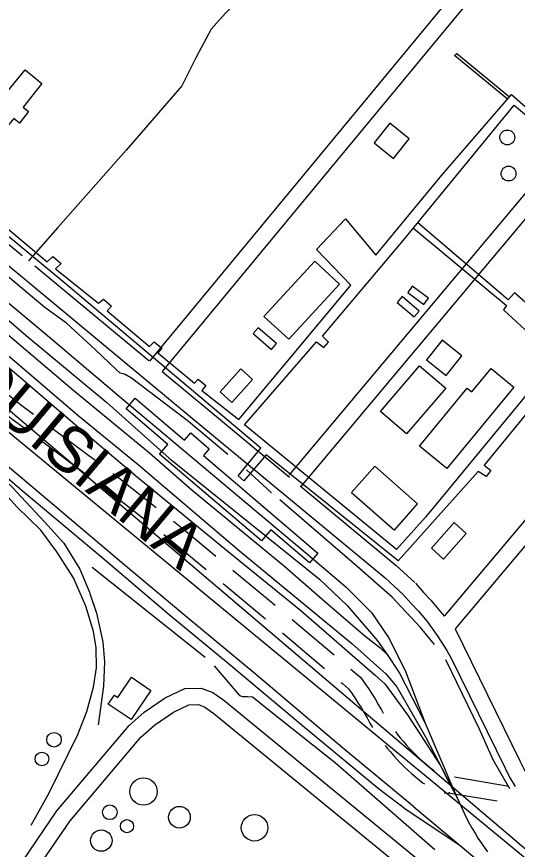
# Model space of a CAD drawing. Extents: x 3568792 to 3606828, y 529143 to 554785.
# Drawn here: x 3576897 to 3577807, y 547261 to 548774 of the extents above; entities that cross this region are included whole.
import ezdxf

# ---------------------------------------------------------------- set-up
doc = ezdxf.new("R2010")
doc.units = 0
for name, color, linetype in [('V-BLDG-OTLN', 7, 'Continuous'), ('V-DOMW-TANK', 7, 'Continuous'), ('V-RAIL-IDEN', 7, 'Continuous'), ('V-RAIL-TRAK', 7, 'Continuous'), ('V-ROAD-CNTR', 7, 'Continuous'), ('V-TOPO-SHOR', 7, 'Continuous'), ('V-UTIL-LINE', 7, 'Continuous')]:
    doc.layers.add(name, color=color, linetype=linetype)

msp = doc.modelspace()

# ---------------------------------------------------------------- linework, layer by layer
at = {"layer": 'V-BLDG-OTLN'}
for points in [[(3576942.9, 548652.3), (3576908.6, 548609.1), (3576918.6, 548601.2), (3576902.1, 548580.4), (3576891.6, 548588.8), (3576879.8, 548573.9), (3576847.9, 548599.3), (3576912.2, 548676.9)], [(3577546.6, 548544.5), (3577582.1, 548515.9), (3577610.6, 548551.4), (3577575.1, 548579.9)], [(3577346.3, 548229.3), (3577438.6, 548329.4), (3577483.7, 548287.8), (3577391.4, 548187.7)], [(3577636.8, 548251), (3577645.2, 548262.2), (3577616, 548283.9), (3577607.6, 548272.7)], [(3577619.4, 548228.2), (3577628.6, 548238.8), (3577597.8, 548265.2), (3577588.7, 548254.5)], [(3577359.8, 548169.3), (3577369, 548179.9), (3577335.8, 548208.5), (3577326.7, 548197.9)], [(3577641.9, 548150.6), (3577677.4, 548122), (3577705.9, 548157.4), (3577670.4, 548186)], [(3577304.5, 548134), (3577266.8, 548092.2), (3577287.9, 548073.1), (3577325.7, 548114.9)], [(3577676.7, 548098.7), (3577605.7, 548015.7), (3577558.1, 548056.5), (3577629.1, 548139.4)], [(3577629.1, 547993.8), (3577715.7, 548098.8), (3577724, 548092), (3577759.4, 548134.8), (3577800.5, 548100.9), (3577678.5, 547953)], [(3577112.5, 548080.8), (3577202, 548004.5), (3577213.3, 548017.8), (3577247, 547989), (3577236.7, 547976.9), (3577444.5, 547799.6), (3577429.1, 547781.5), (3577358.8, 547841.5), (3577341.7, 547821.5), (3577156.8, 547979.3), (3577171.7, 547996.7), (3577095.9, 548061.3)], [(3577505.7, 547909.3), (3577583.5, 547841.1), (3577625.6, 547889.1), (3577547.8, 547957.3)], [(3577672.6, 547788.7), (3577714, 547835.3), (3577692.1, 547854.8), (3577650.7, 547808.2)], [(3577140.9, 547550.1), (3577104.9, 547497), (3577063.5, 547525.2), (3577074.6, 547541.4), (3577080.5, 547537.4), (3577105.5, 547574.2)]]:
    msp.add_lwpolyline(points, close=True, dxfattribs=at)
at = {"layer": 'V-DOMW-TANK'}
for centre, radius in [((3577788.6, 548554.2), 13.5), ((3577790.9, 548488.6), 13.5), ((3576964.8, 547460.4), 13.2), ((3576942.7, 547425.6), 12.4), ((3577127.4, 547366.6), 24.8), ((3577066.2, 547328.9), 13.4), ((3577192.7, 547319.8), 19.7), ((3577329.3, 547300.7), 24.1), ((3577097.4, 547303.6), 11.9), ((3577050.7, 547277.4), 19.5)]:
    msp.add_circle(centre, radius, dxfattribs=at)
at = {"layer": 'V-RAIL-TRAK'}
msp.add_line((3577604.3, 547334.6), (3577703.1, 547268.3), dxfattribs=at)
for points in [[(3576408.5, 548471.3), (3576512.2, 548454.2), (3576576.1, 548441.8), (3576610.4, 548431.2), (3576662.5, 548410.5), (3576714.9, 548385.7), (3576745.1, 548365.6), (3576807.3, 548315.4), (3576956.5, 548191.7), (3577083.3, 548084.6), (3577434.1, 547790.4)], [(3576413.5, 548464.9), (3576515.3, 548443.1), (3576594.1, 548420), (3576633.8, 548405.8), (3576678.8, 548383.4), (3576701.7, 548369.9), (3576810.1, 548284.1), (3576914.3, 548194.8), (3577060.6, 548072.9), (3577174.3, 547971.8)], [(3576438, 548445.7), (3576507.2, 548418), (3576568.8, 548389.6), (3576606.7, 548371.8), (3576649.4, 548348.2), (3576670.8, 548333.3), (3576759.6, 548260), (3576897, 548145.2), (3577007.8, 548049.9)], [(3576448.3, 548450.3), (3576525.2, 548426), (3576596.3, 548403), (3576641.3, 548381.7), (3576689, 548354.7), (3576738.2, 548316.9), (3576860.2, 548213.3), (3577001.7, 548093.8), (3577138.6, 547981.4), (3577216.1, 547914), (3577384.4, 547775), (3577451.3, 547716.4), (3577529.5, 547649.5), (3577556.7, 547628.2), (3577570.3, 547615.2), (3577592.9, 547581.5), (3577639.1, 547490.4), (3577687.5, 547378.5), (3577697.8, 547354.8), (3577715, 547316.9)], [(3576507.2, 548418), (3576587.8, 548368.3), (3576661.8, 548322.9), (3576729.4, 548266.7), (3576849, 548164.9), (3576994.7, 548040.1), (3577116.7, 547937.2), (3577281.4, 547802.3), (3577413.4, 547695.2), (3577548.5, 547577.5), (3577566.3, 547562.1), (3577607.1, 547505.9), (3577666.4, 547414.1), (3577685, 547378.9), (3577697.8, 547354.8)], [(3576523.8, 548231.7), (3576557.8, 548205.4), (3576679.8, 548103.7), (3576730.2, 548062.2), (3576804.7, 548000.8), (3576907.2, 547913.2), (3577051.7, 547791.9), (3577174.3, 547687.8), (3577281.5, 547599.7), (3577420.1, 547483.1), (3577554, 547372.5), (3577604.3, 547334.6)], [(3577619.1, 547338.8), (3577488.8, 547446.4), (3577330.7, 547580.1), (3577206.3, 547683.1), (3577087.3, 547782.5), (3576945.7, 547902), (3576821.3, 548006.1), (3576702.3, 548105.5), (3576569.9, 548217.6), (3576535, 548245.3)], [(3577007.8, 548049.9), (3577117.9, 547960.6), (3577302.1, 547803.8), (3577505.9, 547635.2), (3577568.1, 547580.2), (3577588.2, 547556.6), (3577639.8, 547466), (3577685.2, 547378.9), (3577697.8, 547354.8)], [(3576804.7, 548000.8), (3576888.3, 547919.7), (3576947.5, 547856.4), (3576982.5, 547817.3), (3577011.5, 547770), (3577029.3, 547728.6), (3577030.2, 547725.9), (3577042.3, 547690.1), (3577053.6, 547638.6), (3577056.6, 547601.9), (3577054.8, 547557.5), (3577044.8, 547487.6)], [(3576923.5, 547305.2), (3576955.5, 547362.7), (3577008.1, 547469.8), (3577024.7, 547511.9), (3577036.5, 547555.7), (3577041.8, 547591.2), (3577041.2, 547627.3), (3577036.4, 547656.9), (3577022.8, 547703.1), (3577000.3, 547754.6), (3576970, 547801.9), (3576941, 547841), (3576898, 547882.6), (3576846.7, 547938.6), (3576817.2, 547971.2)], [(3577174.3, 547971.8), (3577447.1, 547751.9), (3577497.5, 547704), (3577552.6, 547640.1), (3577570.3, 547615.2)], [(3577434.1, 547790.4), (3577495.1, 547738.3), (3577541.9, 547691.6), (3577572.7, 547646), (3577602.9, 547586.2), (3577639.1, 547490.4)], [(3577619.1, 547338.8), (3577703.1, 547268.3), (3577798.2, 547188.5), (3577855.5, 547141.7)], [(3577715, 547316.9), (3577719.8, 547308.1), (3577724.8, 547299.3), (3577730, 547290.6), (3577735.4, 547282), (3577741, 547273.6), (3577746.7, 547265.2), (3577752.6, 547257)]]:
    msp.add_lwpolyline(points, dxfattribs=at)
at = {"layer": 'V-ROAD-CNTR'}
for p, q in [((3578278.3, 548403.2), (3577674.2, 547685.1)), ((3578010.2, 548037.9), (3577693.7, 547661.7)), ((3576959.5, 548027.7), (3577039.7, 547967.9)), ((3576942, 548003.4), (3577022.1, 547943.6)), ((3577289.9, 547768.5), (3577366.9, 547704.7)), ((3577272.2, 547744.1), (3577349.3, 547680.3)), ((3577397.6, 547679.1), (3577473.9, 547614.4)), ((3577380, 547654.7), (3577456.3, 547590.1)), ((3577692.6, 547392.9), (3577791.2, 547376.3))]:
    msp.add_line(p, q, dxfattribs=at)
for points in [[(3577525.8, 549033.5), (3577521.6, 549028.9), (3577366, 548870.1), (3577276.7, 548780.1), (3577250.7, 548751.1), (3577222.9, 548700.1), (3577197.4, 548648), (3577095.7, 548531.3), (3576971.5, 548390.4), (3576918.2, 548330.3)], [(3577729.6, 548862.8), (3577138.2, 548148.2)], [(3577752.5, 548843.5), (3577161.3, 548129.1)], [(3577392.9, 547941.7), (3577985.3, 548647.6)], [(3577413.9, 547920.1), (3578008.3, 548628.3)], [(3576672, 548496.5), (3576700.8, 548491.2), (3576726.2, 548484), (3576738.4, 548476.4), (3576758.8, 548462.3), (3576906.7, 548339.8)], [(3576749.1, 548431.3), (3577219.8, 548041.6), (3577566.8, 547754.6), (3577600.2, 547723.9)], [(3576929.7, 548320.8), (3577137, 548149.1)], [(3577161.5, 548128.9), (3577239, 548064.8), (3577392.7, 547937.6)], [(3576848.6, 548113.1), (3576906.6, 548067.3), (3576927.5, 548051.7)], [(3576831, 548088.8), (3576888.3, 548043.5), (3576909.9, 548027.4)], [(3577071.7, 547944), (3577082.5, 547935.9), (3577150.4, 547882.2)], [(3577390.8, 547939.2), (3577391.3, 547939.8)], [(3577054.2, 547919.7), (3577064.2, 547912.1), (3577132.8, 547857.9)], [(3577412.2, 547921.4), (3577586.5, 547777.2), (3577620.5, 547746)], [(3577181.7, 547857.4), (3577200.1, 547842.8), (3577259, 547794)], [(3577164.1, 547833), (3577181.2, 547819.5), (3577241.4, 547769.6)], [(3577621.6, 547744.9), (3577636.5, 547728.1), (3577649.6, 547713.8), (3577674.2, 547685.1)], [(3577599.1, 547725), (3577614.2, 547708), (3577627.2, 547693.9), (3577643.1, 547675.3), (3577661.4, 547650), (3577678.6, 547622.7), (3577687.1, 547607.2), (3577784.7, 547409), (3577792.9, 547392.3), (3577802.9, 547375.5)], [(3577693.7, 547661.7), (3577811.6, 547422.3), (3577819.3, 547406.6), (3577831.3, 547386.4), (3577841.2, 547370), (3577850.8, 547357), (3577858.6, 547347.2), (3578002.4, 547219.4)], [(3577504.4, 547588.6), (3577508.4, 547585.2), (3577522.2, 547573.4), (3577529.8, 547562.8), (3577536.2, 547553.5), (3577542.4, 547544.1), (3577548.4, 547534.5), (3577554.2, 547524.8), (3577559.9, 547515), (3577563.2, 547508.8)], [(3576908.5, 547241.3), (3576970.2, 547331.7), (3577101.3, 547486.2), (3577128.9, 547510.8), (3577167, 547536.4), (3577202.8, 547553.6), (3577232.5, 547554.4), (3577253.7, 547546.1), (3577273.2, 547532.1), (3577714.8, 547171.1)], [(3577486.8, 547564.2), (3577488.9, 547562.4), (3577499.9, 547553), (3577505.2, 547545.6), (3577511.3, 547536.8), (3577517.2, 547527.8), (3577522.9, 547518.8), (3577528.4, 547509.6), (3577533.7, 547500.3), (3577539.1, 547490.5), (3577543.7, 547482.9)], [(3576917.6, 547202.3), (3576933.1, 547224.2), (3576994.1, 547313.5), (3577122.8, 547465.2), (3577147.3, 547487), (3577182, 547510.3), (3577210, 547523.8), (3577227.2, 547524.3), (3577239.2, 547519.5), (3577255, 547508.2), (3577694.8, 547148.7), (3577708.6, 547135.3), (3577712.8, 547130), (3577717.1, 547121), (3577719.4, 547105.9), (3577720, 547084.2), (3577719.9, 547070.3), (3577719.9, 547054.1), (3577720.4, 547035.5), (3577723.3, 547018.6), (3577738.5, 546993.4), (3577757.6, 546974.3), (3577825.5, 546917.9)], [(3577585.2, 547475.4), (3577588.6, 547470.8), (3577593.8, 547464.2), (3577599.2, 547457.7), (3577604.7, 547451.4), (3577610.4, 547445.2), (3577616.2, 547439.1), (3577622.2, 547433.1), (3577628.3, 547427.3), (3577634.6, 547421.7), (3577641, 547416.2), (3577647.5, 547410.9), (3577654.2, 547405.7), (3577655.5, 547404.8)], [(3577566.7, 547450.2), (3577570.5, 547445.3), (3577576.3, 547438.3), (3577582.3, 547431.4), (3577588.5, 547424.6), (3577594.8, 547418), (3577601.3, 547411.6), (3577608, 547405.3), (3577614.8, 547399.2), (3577621.7, 547393.2), (3577628.8, 547387.4), (3577636, 547381.8), (3577637.9, 547380.4)], [(3577673.9, 547364.3), (3577677.7, 547364), (3577681.9, 547363.8), (3577684, 547363.9), (3577682.7, 547364.1), (3577685, 547363.7), (3577770.1, 547349.5)]]:
    msp.add_lwpolyline(points, dxfattribs=at)
at = {"layer": 'V-TOPO-SHOR'}
for p, q in [((3577359.9, 547908.7), (3577314.4, 547950.5)), ((3577034.3, 547773.9), (3577239.8, 547610.4))]:
    msp.add_line(p, q, dxfattribs=at)
for points in [[(3577280.8, 547978.6), (3577209.4, 548038.1), (3577105.8, 548117.1), (3577094.4, 548123.5), (3577090.3, 548124.8), (3577085.3, 548126.2), (3577077.6, 548132.6), (3577039.9, 548168.4), (3576987.6, 548217), (3576948, 548245.2), (3576834.8, 548339.6), (3576767.1, 548391.4)], [(3577656.3, 547633.5), (3577630.9, 547664.4), (3577579.5, 547719.4), (3577510.8, 547779.3), (3577375.4, 547896)], [(3577793.2, 547371.4), (3577763.2, 547424.1), (3577737.7, 547480.9), (3577676.8, 547605.8)], [(3577255.7, 547594.5), (3577294.8, 547549.1), (3577302.1, 547540.9), (3577307.1, 547539.1), (3577316.2, 547539.1), (3577325.7, 547538.2), (3577376.2, 547497.8), (3577476.2, 547418.8), (3577656.7, 547261.2)]]:
    msp.add_lwpolyline(points, dxfattribs=at)
at = {"layer": 'V-UTIL-LINE'}
msp.add_line((3577790.4, 548259.6), (3577626.2, 548399.3), dxfattribs=at)
for points in [[(3576104.5, 549614.5), (3575980.6, 549380.7), (3575975.6, 549330), (3575795.7, 548982.2), (3575847, 548939.3), (3577996.3, 547114.3), (3577969.6, 547146.5), (3578424.4, 546757.6), (3580608.2, 544894.2), (3580586.2, 544823.9), (3580566.4, 544763.8), (3580836, 544259.4), (3581735.4, 542392.7), (3581735.4, 542392), (3583243.9, 539198.6), (3583455.7, 538592.3), (3583631, 538180.4), (3585262.9, 534651)], [(3585128.3, 534649.8), (3583719.6, 537704.2), (3582542.5, 540395.5), (3580772.2, 544169.5), (3580472.7, 544757.3), (3580549.2, 544846), (3580609.1, 544913.1), (3580567.4, 544989.1), (3578476.1, 546727.5), (3578101.5, 547060.9), (3578033.8, 547070), (3577965.7, 547126.4), (3576392.6, 548421.7), (3576369.9, 548541.5), (3575884.2, 548880.3), (3575580.1, 549146.9), (3575181.4, 549483.6), (3575183.4, 549530.1)], [(3577789, 548623.7), (3577692.8, 548702.7), (3577696.9, 548706.8), (3577792.9, 548628.2)], [(3576876.2, 548392.7), (3576952.6, 548328.2), (3576962.6, 548337.8), (3576977.6, 548325.1), (3576967.6, 548315.5), (3577045.4, 548253.3), (3577054.5, 548260.6), (3577069, 548247.8), (3577061.3, 548239.2), (3577138.6, 548174.7), (3577146.8, 548183.3), (3577160.9, 548171.5), (3577153.2, 548162.9), (3577220, 548107.9), (3577226.8, 548115.2), (3577240.9, 548103.8), (3577233.7, 548094.8), (3577300.5, 548042.1), (3577416.8, 548181.2), (3577504.4, 548285.8), (3577441.7, 548350.8), (3577494.4, 548406.3), (3577549.9, 548340.4), (3577669.8, 548485.4), (3577796.1, 548631.9), (3577856.1, 548579.6)], [(3577311, 548032.5), (3577441.8, 548183.1), (3577455, 548172.6), (3577463.6, 548182.6), (3577452.7, 548193.1), (3577600.3, 548367.7), (3577801.1, 548612.8), (3578073, 548383.4), (3577905.4, 548181), (3577801.7, 548271.9), (3577790.4, 548259.6)], [(3577942.7, 548197.9), (3577746.9, 547959.1), (3577758.7, 547949.2), (3577750.5, 547938.7), (3577736, 547947.3), (3577590.6, 547785.4), (3577350.1, 547978), (3577310.1, 547930.7), (3577299.6, 547939.8), (3577340.5, 547989.8), (3576980.8, 548292.8), (3576719.3, 548508.5)], [(3577618.3, 548389.7), (3577787.2, 548249.2), (3577781.7, 548241), (3577837.2, 548190.6), (3577852.2, 548206), (3577896.3, 548171), (3577833.6, 548099.6), (3577640.1, 547864.5), (3577587.4, 547805.9), (3577311, 548032.5)]]:
    msp.add_lwpolyline(points, dxfattribs=at)

# ---------------------------------------------------------------- texts
at = {"layer": 'V-RAIL-IDEN'}
msp.add_text('LOUISIANA', height=83, rotation=319.9336, dxfattribs=at).set_placement((3576741.5, 548146.9))

doc.saveas('drawing.dxf')
